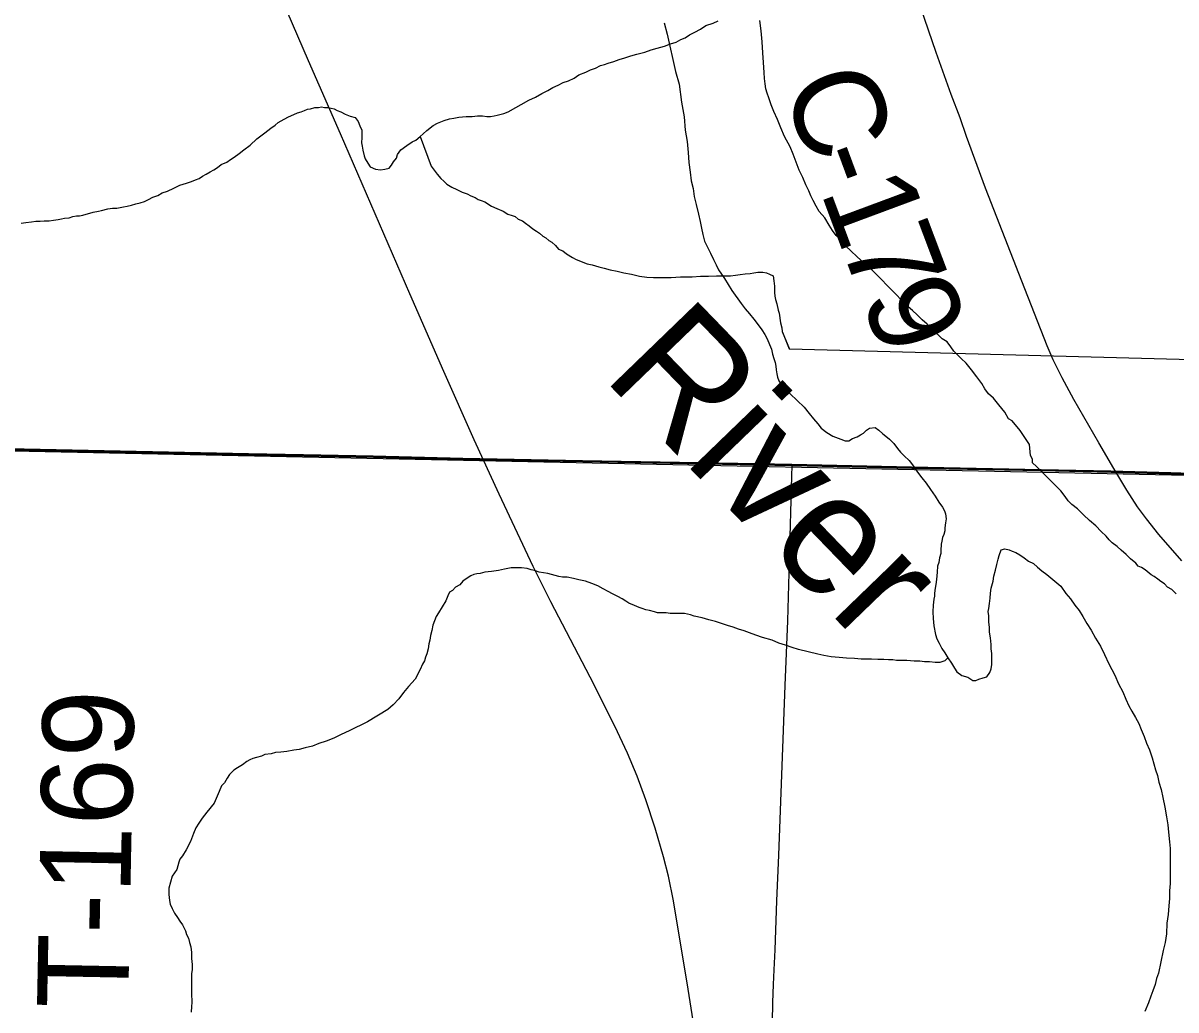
# Model space of a CAD drawing. Extents: x 2.4 to 73.1, y 4.5 to 25.6.
# Drawn here: x 47.0277 to 47.387, y 18.3728 to 18.6804 of the extents above; entities that cross this region are included whole.
import ezdxf

# ---------------------------------------------------------------- set-up
doc = ezdxf.new("R2010")
doc.units = 0
for name, color, linetype in [('GM_X_County_Road', 7, 'Continuous'), ('GM_X_County_Road_Text', 7, 'Continuous'), ('GM_X_Interchange_Ramps', 7, 'Continuous'), ('GM_X_Major_River', 7, 'Continuous'), ('GM_X_Major_River_Text', 7, 'Continuous'), ('GM_X_Minor_River', 7, 'Continuous'), ('GM_X_Section', 7, 'Continuous'), ('GM_X_Township_Road', 7, 'Continuous'), ('GM_X_Township_Road_Text', 7, 'Continuous'), ('GM_X_US_Shield', 7, 'Continuous')]:
    doc.layers.add(name, color=color, linetype=linetype)

msp = doc.modelspace()

# ---------------------------------------------------------------- linework, layer by layer
at = {"layer": 'GM_X_County_Road'}
for points in [[(47.38882, 18.5128), (47.38167, 18.521), (47.37774, 18.52584), (47.37498, 18.52963), (47.37161, 18.53486), (47.36762, 18.54154), (47.36297, 18.54961), (47.35518, 18.56304), (47.35148, 18.56989), (47.34872, 18.57548), (47.34686, 18.57977), (47.33891, 18.60002), (47.32759, 18.62896), (47.32173, 18.64502), (47.31967, 18.65086), (47.31693, 18.65811), (47.3122, 18.67128), (47.30621, 18.68894)], [(47.23715, 18.36546), (47.23495, 18.37927), (47.23033, 18.40686), (47.22879, 18.41449), (47.2273, 18.42053), (47.22468, 18.42949), (47.22177, 18.43835), (47.21909, 18.44566), (47.21607, 18.45284), (47.21211, 18.4613), (47.2044, 18.47657), (47.19219, 18.49998), (47.18663, 18.51108), (47.17604, 18.53356), (47.16821, 18.55048), (47.15883, 18.5718), (47.14822, 18.59599), (47.12655, 18.64586), (47.1166, 18.66864), (47.10995, 18.68405)], [(47.01396, 18.5476), (47.02816, 18.54732), (47.09807, 18.54588), (47.11515, 18.54552), (47.1369, 18.5451), (47.16486, 18.54439), (47.20215, 18.54372), (47.25652, 18.54277), (47.26733, 18.54254)], [(47.26733, 18.54254), (47.28603, 18.54213), (47.30467, 18.54167), (47.34507, 18.54093), (47.36681, 18.54043), (47.38544, 18.53993), (47.40098, 18.53948), (47.41341, 18.53942), (47.43049, 18.53913), (47.46934, 18.5384), (47.49263, 18.53792), (47.51284, 18.53752), (47.51603, 18.53746)]]:
    msp.add_lwpolyline(points, dxfattribs=at)
at = {"layer": 'GM_X_Interchange_Ramps'}
for points in [[(47.01385, 18.54787), (47.02804, 18.5476), (47.09795, 18.54616), (47.11503, 18.5458), (47.13679, 18.54538), (47.16474, 18.54467), (47.20203, 18.54399), (47.2564, 18.54305), (47.26721, 18.54281), (47.28592, 18.54241), (47.30455, 18.54195), (47.34495, 18.5412), (47.3667, 18.54071), (47.38532, 18.5402), (47.40086, 18.53975), (47.41329, 18.53969), (47.43038, 18.53941), (47.46922, 18.53867), (47.49252, 18.53819), (47.51272, 18.5378), (47.51592, 18.53773), (47.5935, 18.53614)], [(47.5935, 18.53614), (47.51592, 18.53773), (47.51272, 18.5378), (47.49252, 18.53819), (47.46922, 18.53867), (47.43038, 18.53941), (47.41329, 18.53969), (47.40086, 18.53975), (47.38532, 18.5402), (47.3667, 18.54071), (47.34495, 18.5412), (47.30455, 18.54195), (47.28592, 18.54241), (47.26721, 18.54281), (47.2564, 18.54305), (47.20203, 18.54399), (47.16474, 18.54467), (47.13679, 18.54538), (47.11503, 18.5458), (47.09795, 18.54616), (47.02804, 18.5476), (47.01385, 18.54787)]]:
    msp.add_lwpolyline(points, dxfattribs=at)
at = {"layer": 'GM_X_Major_River'}
for points in [[(47.22743, 18.68055), (47.22837, 18.67693), (47.23101, 18.66533), (47.23214, 18.66133), (47.2329, 18.65582), (47.23365, 18.65125), (47.23402, 18.64707), (47.23458, 18.64346), (47.23496, 18.64004), (47.23514, 18.63699), (47.23552, 18.63395), (47.23589, 18.63129), (47.23646, 18.62882)], [(47.34127, 18.54905), (47.33842, 18.55343), (47.33596, 18.55648), (47.33482, 18.55705), (47.33368, 18.55914), (47.33178, 18.56143), (47.33008, 18.56353), (47.32856, 18.56486), (47.32742, 18.56639), (47.32647, 18.5681), (47.32495, 18.5702), (47.32325, 18.57229), (47.32154, 18.57439), (47.32002, 18.57591), (47.31869, 18.57725), (47.31774, 18.5782), (47.3168, 18.57953), (47.31566, 18.58106), (47.31414, 18.58201), (47.31319, 18.58297), (47.31224, 18.58392), (47.31091, 18.58525), (47.30939, 18.58659), (47.30787, 18.58792), (47.30635, 18.58945), (47.30484, 18.59078), (47.30351, 18.59193), (47.30199, 18.59345), (47.30009, 18.59555), (47.29212, 18.60356), (47.28965, 18.60566), (47.28757, 18.60756), (47.28567, 18.60947), (47.28396, 18.611), (47.28244, 18.61271), (47.28111, 18.61424), (47.27997, 18.61576), (47.27884, 18.61747), (47.27751, 18.61976), (47.2758, 18.62166), (47.27485, 18.62338), (47.27391, 18.62509), (47.27315, 18.62661), (47.27258, 18.62814), (47.27163, 18.63004), (47.27069, 18.63232), (47.26955, 18.63461), (47.2686, 18.63708), (47.26766, 18.63956), (47.26671, 18.64184), (47.26501, 18.64508), (47.26387, 18.64774), (47.26274, 18.65041), (47.2616, 18.65288), (47.26084, 18.65497), (47.26008, 18.65707), (47.25952, 18.65859), (47.25914, 18.65992), (47.25895, 18.66144), (47.25876, 18.66315), (47.25858, 18.66505), (47.25839, 18.6681), (47.25821, 18.67114), (47.25803, 18.67456), (47.25765, 18.67798), (47.25728, 18.68121)], [(47.23646, 18.62882), (47.23683, 18.62635), (47.2374, 18.62387), (47.23816, 18.62083), (47.23872, 18.61855), (47.2391, 18.61645), (47.23948, 18.61455), (47.24004, 18.61246), (47.24099, 18.61056), (47.24194, 18.60865), (47.24288, 18.60675), (47.24364, 18.60504), (47.2444, 18.60351), (47.24535, 18.60218), (47.2463, 18.60085), (47.24743, 18.59894), (47.24857, 18.59704), (47.25142, 18.59304), (47.25274, 18.59132), (47.25407, 18.5898), (47.2554, 18.58808), (47.25673, 18.58637), (47.25787, 18.58484), (47.25881, 18.58332), (47.25957, 18.58199), (47.26033, 18.58028), (47.2609, 18.57875), (47.26127, 18.57723), (47.26165, 18.5759), (47.26203, 18.57457), (47.26222, 18.57343), (47.26241, 18.57229), (47.26259, 18.57114), (47.26278, 18.57), (47.26316, 18.56886), (47.2643, 18.56715), (47.26544, 18.566), (47.26677, 18.56486), (47.27113, 18.56066), (47.27265, 18.55876), (47.27398, 18.55704), (47.2753, 18.55552), (47.27644, 18.55419), (47.27815, 18.55285), (47.28005, 18.5517), (47.28252, 18.55075), (47.28385, 18.55017), (47.28499, 18.55017), (47.28613, 18.55093), (47.28766, 18.55149), (47.28861, 18.55206), (47.28956, 18.55263), (47.29051, 18.55357), (47.29146, 18.55414), (47.29317, 18.55433), (47.29431, 18.55356), (47.29564, 18.55242), (47.29659, 18.55165), (47.29773, 18.5507), (47.29906, 18.54937), (47.3002, 18.54784), (47.30115, 18.5467), (47.30228, 18.54555), (47.3038, 18.54403), (47.30513, 18.54231), (47.30646, 18.54041), (47.30779, 18.5387), (47.30911, 18.53698), (47.31044, 18.53508), (47.31196, 18.53298), (47.3131, 18.53107), (47.31423, 18.52955), (47.3148, 18.52841), (47.31518, 18.52746), (47.31537, 18.52594), (47.31518, 18.52461), (47.31498, 18.52309), (47.31498, 18.52214), (47.3146, 18.521), (47.31422, 18.52005), (47.31403, 18.51891), (47.31383, 18.51796), (47.31364, 18.51606), (47.31364, 18.51511), (47.31326, 18.51378), (47.31306, 18.51226), (47.31268, 18.51112), (47.31249, 18.50922), (47.31229, 18.50694), (47.3121, 18.50542), (47.31191, 18.50428), (47.31172, 18.50276), (47.31171, 18.50181), (47.31152, 18.50086), (47.31133, 18.49896), (47.31114, 18.49687), (47.31132, 18.49478), (47.31151, 18.49249), (47.31207, 18.48983), (47.31245, 18.4885), (47.31321, 18.48717)], [(47.38701, 18.50253), (47.38568, 18.50387), (47.38435, 18.50463), (47.3834, 18.50558), (47.38226, 18.50635), (47.38131, 18.50711), (47.38017, 18.50787), (47.37922, 18.50845), (47.37732, 18.50997), (47.37618, 18.51074), (47.37523, 18.51112), (47.37447, 18.51207), (47.37276, 18.51341), (47.37144, 18.51474), (47.36992, 18.51608), (47.36859, 18.51722), (47.36707, 18.51837), (47.36612, 18.51932), (47.36517, 18.52046), (47.36365, 18.52199), (47.36194, 18.5237), (47.36005, 18.52542), (47.35815, 18.52714), (47.35625, 18.52904), (47.35454, 18.53038), (47.3534, 18.53152), (47.35246, 18.53286), (47.35113, 18.53457), (47.34619, 18.53953), (47.34487, 18.54086), (47.34354, 18.5422), (47.34221, 18.54334), (47.34221, 18.54448), (47.34164, 18.54562), (47.34127, 18.54905)], [(47.31321, 18.48717), (47.31397, 18.48545), (47.31491, 18.48412), (47.31586, 18.4826), (47.317, 18.48088), (47.31795, 18.47936), (47.31871, 18.47822), (47.32023, 18.47707), (47.32213, 18.4765), (47.32365, 18.47554), (47.3246, 18.47554), (47.32555, 18.47591), (47.32688, 18.47629), (47.32802, 18.47667), (47.32897, 18.478), (47.32935, 18.47914), (47.32955, 18.48046), (47.32955, 18.48218), (47.32955, 18.48389), (47.32937, 18.48541), (47.32937, 18.48674), (47.32918, 18.48883), (47.3288, 18.49054), (47.32881, 18.49206), (47.32862, 18.49377), (47.32862, 18.49567), (47.32844, 18.497), (47.32863, 18.49796), (47.32882, 18.49948), (47.32901, 18.50119), (47.32921, 18.50271), (47.3294, 18.50423), (47.32997, 18.5065), (47.33017, 18.50802), (47.33074, 18.50992), (47.33112, 18.51163), (47.33151, 18.51334), (47.33189, 18.51448), (47.33246, 18.51619), (47.3336, 18.51657), (47.33493, 18.51618), (47.33588, 18.5158), (47.33702, 18.51542), (47.33835, 18.51465), (47.33968, 18.5137), (47.34101, 18.51274), (47.34253, 18.51198), (47.34386, 18.51083), (47.34519, 18.50969), (47.34671, 18.50854), (47.35108, 18.50492), (47.35259, 18.50263), (47.35411, 18.50092), (47.35544, 18.49901), (47.35676, 18.4973), (47.3579, 18.4954), (47.35923, 18.4933), (47.36056, 18.49121), (47.36188, 18.48873), (47.3634, 18.48625), (47.36473, 18.48359), (47.36605, 18.48073), (47.36795, 18.47712), (47.36908, 18.47445), (47.37041, 18.47198), (47.37136, 18.46969), (47.3723, 18.4676), (47.37325, 18.46589), (47.37439, 18.46398), (47.37534, 18.46208), (47.37609, 18.46018), (47.37704, 18.45808), (47.3778, 18.45599), (47.37874, 18.4539), (47.3795, 18.45142), (47.38007, 18.44952), (47.38063, 18.44762), (47.3812, 18.4459), (47.38158, 18.44381), (47.38233, 18.44153), (47.3829, 18.43906), (47.38347, 18.43601), (47.38403, 18.43297), (47.38441, 18.4305), (47.38459, 18.42822), (47.38497, 18.42518), (47.38515, 18.42308), (47.38515, 18.42099), (47.38515, 18.41909), (47.38514, 18.41681), (47.38514, 18.41453), (47.38514, 18.41225), (47.38494, 18.40997), (47.38494, 18.4075), (47.38474, 18.40522), (47.38455, 18.40256), (47.38416, 18.3999), (47.38397, 18.39648), (47.38358, 18.39382), (47.38301, 18.39135), (47.38147, 18.38432)], [(47.38147, 18.38432), (47.3809, 18.38261), (47.38052, 18.38071), (47.37975, 18.37881), (47.37918, 18.3771), (47.37842, 18.37501), (47.37727, 18.37236)]]:
    msp.add_lwpolyline(points, dxfattribs=at)
at = {"layer": 'GM_X_Minor_River'}
for points in [[(47.11438, 18.6528), (47.11533, 18.65318), (47.11628, 18.65356), (47.11723, 18.65374), (47.11856, 18.65412), (47.1197, 18.65412), (47.12066, 18.6543), (47.1216, 18.65411), (47.12275, 18.65411), (47.1237, 18.65392), (47.12465, 18.65372), (47.1256, 18.65315), (47.12674, 18.65276), (47.12807, 18.652), (47.12959, 18.65143), (47.13111, 18.65104), (47.13205, 18.64971), (47.13262, 18.64838), (47.13319, 18.64705), (47.13319, 18.64609), (47.13319, 18.64476), (47.13318, 18.64305), (47.13337, 18.6421), (47.13356, 18.64077), (47.13394, 18.63906), (47.13431, 18.63811), (47.13507, 18.63678), (47.13583, 18.63563), (47.13754, 18.63487), (47.13906, 18.63467), (47.14039, 18.63486), (47.14172, 18.63524), (47.14249, 18.63618), (47.14306, 18.63713), (47.14401, 18.63827), (47.14439, 18.63941), (47.14535, 18.64093), (47.14725, 18.64225), (47.14896, 18.64339), (47.1501, 18.64395), (47.15144, 18.64509), (47.15239, 18.64585), (47.15353, 18.64699), (47.15544, 18.6485), (47.15677, 18.64926), (47.15791, 18.64963), (47.15886, 18.65001), (47.16058, 18.65058), (47.16191, 18.65076), (47.16343, 18.65114), (47.16571, 18.65132), (47.16761, 18.65132), (47.16932, 18.6515), (47.17084, 18.6515), (47.17217, 18.6513), (47.17332, 18.6513), (47.17446, 18.65149), (47.17541, 18.65167), (47.1775, 18.65224), (47.17883, 18.6528), (47.1853, 18.6564), (47.1874, 18.65734), (47.1893, 18.65848), (47.1912, 18.65942), (47.19272, 18.66037), (47.19444, 18.66112), (47.19596, 18.66188), (47.19767, 18.66244), (47.19938, 18.6632), (47.20091, 18.66433), (47.203, 18.66509), (47.20452, 18.66585), (47.20604, 18.66641), (47.20757, 18.66717), (47.2089, 18.66754), (47.21004, 18.66792), (47.21175, 18.66849), (47.21346, 18.66905), (47.21518, 18.66962), (47.21708, 18.67018), (47.21898, 18.67074), (47.22145, 18.67131), (47.22336, 18.67206), (47.22526, 18.67263), (47.22754, 18.67319), (47.22944, 18.67395), (47.23116, 18.67451), (47.23268, 18.67527), (47.23401, 18.67583), (47.23534, 18.67678), (47.23706, 18.67754), (47.23877, 18.67848), (47.24048, 18.67962), (47.24277, 18.68037), (47.24429, 18.68113)], [(47.02705, 18.61808), (47.02857, 18.61827), (47.03028, 18.61845), (47.03161, 18.61864), (47.03294, 18.61864), (47.03427, 18.61882), (47.03579, 18.61882), (47.03712, 18.619), (47.03865, 18.61919), (47.0396, 18.61938), (47.04055, 18.61956), (47.04207, 18.61975), (47.04321, 18.62013), (47.04435, 18.62031), (47.0453, 18.62031), (47.04625, 18.6205), (47.04949, 18.62144), (47.0512, 18.62181), (47.05215, 18.622), (47.05405, 18.62257), (47.05557, 18.62275), (47.0569, 18.62275), (47.059, 18.62312), (47.06014, 18.62331), (47.06147, 18.62368), (47.0628, 18.62406), (47.06413, 18.62444), (47.06546, 18.62481), (47.0668, 18.62538), (47.06813, 18.62614), (47.06965, 18.6267), (47.07098, 18.62746), (47.07269, 18.62802), (47.0746, 18.62897), (47.0765, 18.62991), (47.07859, 18.63048), (47.08011, 18.63104), (47.08145, 18.63161), (47.08259, 18.63199), (47.08354, 18.63274), (47.08468, 18.63331), (47.08601, 18.63407), (47.08716, 18.63463), (47.0883, 18.63539), (47.08944, 18.63634), (47.09115, 18.63709), (47.0923, 18.63785), (47.09344, 18.63861), (47.09496, 18.63974), (47.09648, 18.64088), (47.09839, 18.64239), (47.10048, 18.64429), (47.10296, 18.64618), (47.10486, 18.6477), (47.10619, 18.64864), (47.10715, 18.6494), (47.1081, 18.64997), (47.11019, 18.6511), (47.11324, 18.65242), (47.11438, 18.6528)], [(47.15144, 18.64509), (47.15484, 18.63577), (47.15674, 18.63329), (47.15788, 18.63196), (47.15883, 18.63119), (47.15978, 18.63024), (47.1613, 18.62929), (47.16282, 18.62852), (47.16453, 18.62776), (47.16605, 18.62718), (47.16719, 18.62661), (47.16851, 18.62603), (47.16946, 18.62546), (47.17041, 18.62508), (47.17155, 18.62469), (47.17364, 18.62336), (47.17535, 18.62259), (47.17725, 18.62183), (47.17877, 18.62087), (47.1801, 18.62049), (47.18105, 18.62011), (47.182, 18.61934), (47.18333, 18.61877), (47.18428, 18.61801), (47.18542, 18.61724), (47.18656, 18.61629), (47.1877, 18.61552), (47.18865, 18.61495), (47.1896, 18.614), (47.19055, 18.61343), (47.1915, 18.61266), (47.19245, 18.61209), (47.19358, 18.61114), (47.19453, 18.60999), (47.19586, 18.60942), (47.197, 18.60846), (47.1989, 18.60732), (47.20004, 18.60675), (47.20346, 18.6054), (47.20498, 18.60502), (47.20707, 18.60444), (47.20878, 18.60406), (47.21068, 18.60348), (47.21277, 18.6031), (47.21486, 18.60252), (47.21733, 18.60213), (47.2198, 18.60156), (47.22209, 18.60117), (47.22418, 18.60116), (47.22684, 18.60116), (47.22969, 18.60115), (47.23254, 18.60133), (47.23616, 18.60132), (47.23882, 18.6015), (47.24129, 18.60149), (47.24376, 18.60168), (47.24604, 18.60167), (47.24813, 18.60167), (47.24966, 18.60185), (47.25118, 18.60204), (47.2527, 18.60222), (47.25422, 18.60241), (47.25536, 18.60259), (47.25669, 18.60278), (47.25821, 18.60278), (47.25935, 18.60258), (47.2603, 18.6022), (47.26144, 18.60163), (47.26163, 18.60011), (47.26182, 18.59839), (47.26182, 18.59744), (47.26181, 18.59649), (47.262, 18.59535), (47.26219, 18.59421), (47.26257, 18.59288), (47.26294, 18.59098), (47.26332, 18.59003), (47.2637, 18.58698), (47.26408, 18.58546), (47.26426, 18.58432), (47.26653, 18.5788), (47.26445, 18.58394)], [(47.54524, 18.56584), (47.51331, 18.5722), (47.26653, 18.5788)], [(47.31586, 18.4826), (47.31491, 18.48165), (47.31339, 18.48108), (47.31187, 18.48109), (47.31016, 18.48128), (47.30864, 18.48129), (47.30711, 18.48148), (47.3054, 18.48149), (47.30312, 18.48169), (47.3016, 18.48169), (47.29989, 18.4817), (47.29875, 18.48189), (47.29742, 18.48189), (47.2959, 18.48209), (47.294, 18.48209), (47.2921, 18.4821), (47.29058, 18.4821), (47.28886, 18.48211), (47.28677, 18.48231), (47.2843, 18.4825), (47.28202, 18.4827), (47.27955, 18.4829), (47.27727, 18.48328), (47.27537, 18.48367), (47.26929, 18.48521), (47.26739, 18.48579), (47.2653, 18.48655), (47.26321, 18.48713), (47.26112, 18.48809), (47.25808, 18.48886), (47.25599, 18.48962), (47.25409, 18.49039), (47.25237, 18.49096), (47.25067, 18.49154), (47.24896, 18.49211), (47.24724, 18.49269), (47.24534, 18.49327), (47.24344, 18.49384), (47.24135, 18.49442), (47.23926, 18.495), (47.23679, 18.49557), (47.23565, 18.49596), (47.2347, 18.49615), (47.23375, 18.49634), (47.23242, 18.49635), (47.2309, 18.49635), (47.22938, 18.49636), (47.22805, 18.49655), (47.22691, 18.49655), (47.22539, 18.49656), (47.22444, 18.49694), (47.22292, 18.49733), (47.22178, 18.49752), (47.22064, 18.4979), (47.21969, 18.49829), (47.21817, 18.49886), (47.21646, 18.49963), (47.21551, 18.5002), (47.21437, 18.50096), (47.21304, 18.50173), (47.21133, 18.5025), (47.21, 18.50326), (47.20848, 18.50402), (47.20677, 18.50498), (47.20487, 18.50575), (47.20297, 18.50651), (47.20088, 18.5069), (47.19917, 18.50728), (47.19727, 18.50767), (47.19575, 18.50768), (47.19461, 18.50787), (47.19119, 18.50883), (47.18986, 18.50902), (47.18853, 18.50922), (47.18701, 18.50979), (47.18606, 18.50999), (47.18473, 18.51037), (47.18301, 18.51057), (47.1813, 18.51057), (47.17978, 18.51057), (47.17769, 18.5102), (47.17579, 18.50983), (47.1737, 18.50945), (47.1716, 18.50927), (47.17008, 18.50889), (47.16913, 18.50871), (47.16818, 18.50852), (47.16723, 18.50814), (47.16571, 18.5072), (47.16475, 18.50644), (47.1638, 18.5053), (47.16247, 18.50455), (47.16152, 18.5036), (47.16057, 18.50303), (47.15999, 18.50189), (47.15942, 18.50037), (47.15828, 18.49848), (47.15713, 18.49658), (47.15637, 18.49544), (47.15541, 18.49278), (47.15503, 18.49107)], [(47.15503, 18.49107), (47.15465, 18.48955), (47.15446, 18.48803), (47.15407, 18.4869), (47.15388, 18.48538), (47.1535, 18.48386), (47.15312, 18.48272), (47.15273, 18.48158), (47.15216, 18.48063), (47.1514, 18.47892), (47.14987, 18.47588), (47.14778, 18.47361), (47.14625, 18.47171), (47.14473, 18.46982), (47.14301, 18.46792), (47.1413, 18.46641), (47.13502, 18.46262), (47.13312, 18.46168), (47.13121, 18.46074), (47.12931, 18.45979), (47.12684, 18.45866), (47.12455, 18.45753), (47.12208, 18.45658), (47.1198, 18.45583), (47.11789, 18.45508), (47.11561, 18.45451), (47.11371, 18.45395), (47.112, 18.45376), (47.10991, 18.45339), (47.108, 18.45321), (47.10629, 18.45302), (47.10496, 18.45264), (47.10306, 18.45246), (47.10192, 18.45189), (47.1004, 18.45152), (47.09925, 18.45114), (47.0983, 18.45077), (47.09735, 18.4502), (47.09602, 18.44925), (47.0945, 18.44831), (47.09335, 18.44755), (47.09202, 18.44622), (47.09126, 18.44508), (47.09049, 18.44357), (47.08954, 18.44262), (47.08878, 18.44091), (47.08725, 18.4373), (47.08497, 18.43446), (47.08344, 18.43256), (47.08249, 18.43105), (47.08153, 18.42953), (47.08077, 18.42782), (47.07982, 18.42535), (47.07848, 18.4227), (47.07734, 18.4208), (47.07657, 18.41985), (47.07619, 18.4189), (47.07562, 18.41662), (47.07409, 18.41454), (47.07314, 18.41074), (47.07313, 18.40884), (47.07332, 18.40694), (47.07351, 18.4058), (47.07408, 18.40446), (47.07483, 18.40294), (47.07578, 18.40161), (47.07654, 18.40046), (47.0773, 18.39932), (47.07825, 18.39742), (47.07862, 18.39628), (47.07919, 18.39513), (47.07957, 18.3938), (47.07995, 18.39247), (47.08014, 18.39076), (47.08013, 18.38886), (47.08032, 18.38696), (47.08032, 18.38544), (47.08012, 18.38411), (47.08012, 18.38297), (47.08012, 18.38182), (47.08012, 18.38069), (47.08012, 18.37916), (47.08011, 18.37802), (47.0803, 18.37517), (47.08011, 18.37384), (47.0801, 18.37213)]]:
    msp.add_lwpolyline(points, dxfattribs=at)
at = {"layer": 'GM_X_Section'}
msp.add_lwpolyline([(47.52789, 19.04042), (47.51592, 18.53684), (47.0144, 18.54724), (47.02331, 19.04995)], close=True, dxfattribs=at)
at = {"layer": 'GM_X_Township_Road'}
msp.add_lwpolyline([(47.26118, 18.36901), (47.26136, 18.37517), (47.26152, 18.38069), (47.26173, 18.3853), (47.26202, 18.39154), (47.26261, 18.40683), (47.26316, 18.42107), (47.26514, 18.47392), (47.26601, 18.49412), (47.26654, 18.51277), (47.26724, 18.5392), (47.26733, 18.54254)], dxfattribs=at)
at = {"layer": 'GM_X_US_Shield'}
msp.add_lwpolyline([(46.99919, 18.10511), (47.49902, 18.10511), (47.51592, 18.53684), (47.0144, 18.54724)], close=True, dxfattribs=at)

# ---------------------------------------------------------------- texts
at = {"layer": 'GM_X_County_Road_Text'}
for s, rotation, p in [('C', 290.3076, (47.2639, 18.66091)), ('-', 290.3265, (47.272, 18.63902)), ('1', 290.3977, (47.27607, 18.62805)), ('7', 290.6648, (47.28222, 18.61151)), ('9', 291.4828, (47.28856, 18.59472))]:
    msp.add_text(s, height=0.02841, rotation=rotation, dxfattribs=at).set_placement(p)
at = {"layer": 'GM_X_Major_River_Text'}
msp.add_text('River', height=0.037899, rotation=314.0373, dxfattribs=at).set_placement((47.20786, 18.57014))
at = {"layer": 'GM_X_Township_Road_Text'}
msp.add_text('T-169', height=0.028409, rotation=88.8769, dxfattribs=at).set_placement((47.06039, 18.37302))

doc.saveas('drawing.dxf')
